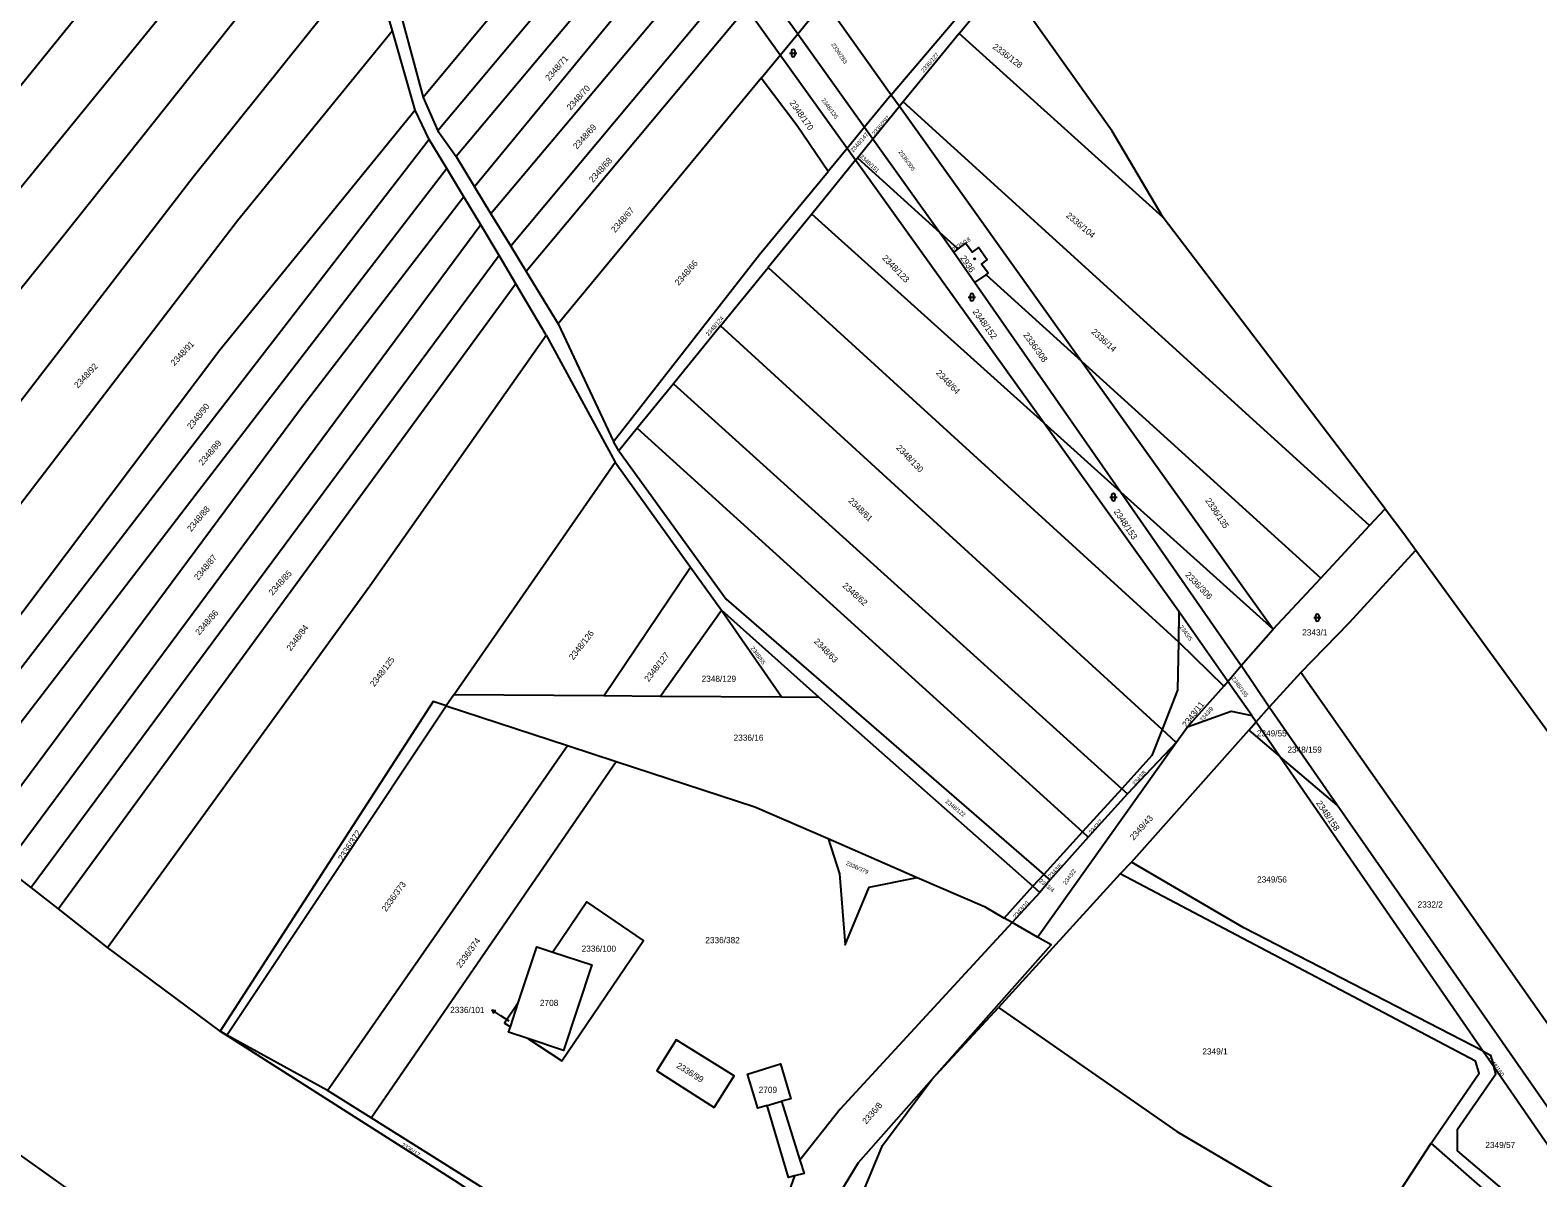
# Model space of a CAD drawing. Extents: x -679220 to -673243, y -1075091 to -1066557.
# Drawn here: x -676825.4 to -676410, y -1069044.7 to -1068728.4 of the extents above; entities that cross this region are included whole.
import ezdxf

# ---------------------------------------------------------------- set-up
doc = ezdxf.new("R2010")
doc.units = 0
for name, color, linetype in [('Hranice parcel', 7, 'Continuous'), ('Parcelní čísla', 7, 'Continuous'), ('Pop  PČ popisy', 7, 'Continuous'), ('Vnitřní kresba', 7, 'Continuous'), ('Značky budov', 7, 'Continuous'), ('Značky kultur', 7, 'Continuous')]:
    doc.layers.add(name, color=color, linetype=linetype)

msp = doc.modelspace()

# ---------------------------------------------------------------- linework, layer by layer
at = {"layer": 'Hranice parcel'}
for p, q in [((-676665, -1068684.31), (-676717.12, -1068746.98)), ((-676659.47, -1068692.18), (-676713.08, -1068756.15)), ((-676654.4, -1068699.41), (-676708.05, -1068763.23)), ((-676644.03, -1068700.01), (-676702.94, -1068771.62)), ((-676725.57, -1068728.66), (-676731.63, -1068707.99)), ((-676638.53, -1068707.69), (-676698.44, -1068779.01)), ((-676588.12, -1068746.22), (-676558.84, -1068711.78)), ((-676569.44, -1068729.36), (-676557.08, -1068714.26)), ((-676632.7, -1068715.83), (-676693, -1068787.95)), ((-676623.06, -1068716.54), (-676613.88, -1068729.41)), ((-676627.98, -1068722.41), (-676688.75, -1068794.94)), ((-676618.75, -1068735.29), (-676627.98, -1068722.41)), ((-676613.88, -1068729.41), (-676606.51, -1068720.48)), ((-676606.51, -1068720.48), (-676588.12, -1068746.22)), ((-676722.86, -1068725.85), (-676717.12, -1068746.98)), ((-676719.33, -1068750.52), (-676725.57, -1068728.66)), ((-676618.75, -1068735.29), (-676613.88, -1068729.41)), ((-676613.88, -1068729.41), (-676595.49, -1068755.16)), ((-676569.44, -1068729.36), (-676584.87, -1068748.22)), ((-676513.16, -1068780.01), (-676569.44, -1068729.36)), ((-676623.98, -1068741.62), (-676618.75, -1068735.29)), ((-676600.31, -1068761.01), (-676618.75, -1068735.29)), ((-676623.98, -1068741.62), (-676679.96, -1068809.37)), ((-676717.12, -1068746.98), (-676713.08, -1068756.15)), ((-676588.12, -1068746.22), (-676595.49, -1068755.16)), ((-676588.12, -1068746.22), (-676585.84, -1068749.41)), ((-676715.44, -1068758.54), (-676719.33, -1068750.52)), ((-676593.17, -1068758.41), (-676585.84, -1068749.41)), ((-676584.87, -1068748.22), (-676585.84, -1068749.41)), ((-676585.84, -1068749.41), (-676535.69, -1068819.62)), ((-676456.34, -1068864.97), (-676584.87, -1068748.22)), ((-676713.08, -1068756.15), (-676708.05, -1068763.23)), ((-676595.49, -1068755.16), (-676600.31, -1068761.01)), ((-676595.49, -1068755.16), (-676593.17, -1068758.41)), ((-676710.6, -1068766.54), (-676715.44, -1068758.54)), ((-676597.43, -1068763.63), (-676593.17, -1068758.41)), ((-676593.17, -1068758.41), (-676574.79, -1068784.16)), ((-676708.05, -1068763.23), (-676702.94, -1068771.62)), ((-676597.96, -1068764.28), (-676610.04, -1068779.1)), ((-676600.31, -1068761.01), (-676605.55, -1068767.36)), ((-676597.96, -1068764.28), (-676600.31, -1068761.01)), ((-676597.96, -1068764.28), (-676597.43, -1068763.63)), ((-676546.12, -1068836.62), (-676597.96, -1068764.28)), ((-676597.43, -1068763.63), (-676574.79, -1068784.16)), ((-676705.87, -1068774.36), (-676710.6, -1068766.54)), ((-676702.94, -1068771.62), (-676698.44, -1068779.01)), ((-676701.2, -1068782.05), (-676705.87, -1068774.36)), ((-676698.44, -1068779.01), (-676693, -1068787.95)), ((-676610.04, -1068779.1), (-676622.05, -1068793.87)), ((-676546.12, -1068836.62), (-676610.04, -1068779.1)), ((-676452.03, -1068860.34), (-676513.16, -1068780.01)), ((-676696.22, -1068790.49), (-676701.2, -1068782.05)), ((-676569.79, -1068788.7), (-676574.79, -1068784.16)), ((-676574.79, -1068784.16), (-676570.93, -1068789.57)), ((-676693, -1068787.95), (-676688.75, -1068794.94)), ((-676569.79, -1068788.7), (-676570.93, -1068789.57)), ((-676570.93, -1068789.57), (-676565.11, -1068797.94)), ((-676691.57, -1068798.35), (-676696.22, -1068790.49)), ((-676688.75, -1068794.94), (-676679.96, -1068809.37)), ((-676635.18, -1068809.94), (-676622.05, -1068793.87)), ((-676622.05, -1068793.87), (-676509, -1068896.94)), ((-676565.11, -1068797.94), (-676561.95, -1068795.81)), ((-676565.11, -1068797.94), (-676524.91, -1068855.71)), ((-676561.95, -1068795.81), (-676535.69, -1068819.62)), ((-676683.21, -1068812.5), (-676691.57, -1068798.35)), ((-676679.96, -1068809.37), (-676664.65, -1068841.8)), ((-676635.18, -1068809.94), (-676648.17, -1068825.87)), ((-676513.48, -1068921.12), (-676635.18, -1068809.94)), ((-676683.21, -1068812.5), (-676664.21, -1068847.45)), ((-676535.69, -1068819.62), (-676482.91, -1068893.51)), ((-676535.69, -1068819.62), (-676469.77, -1068879.4)), ((-676648.17, -1068825.87), (-676658.15, -1068838.11)), ((-676648.17, -1068825.87), (-676524.61, -1068937.46)), ((-676658.15, -1068838.11), (-676663.2, -1068844.31)), ((-676658.15, -1068838.11), (-676535.44, -1068949.37)), ((-676546.12, -1068836.62), (-676524.91, -1068855.71)), ((-676508.85, -1068888.64), (-676546.12, -1068836.62)), ((-676663.2, -1068844.31), (-676664.65, -1068841.8)), ((-676708.65, -1068911.56), (-676664.21, -1068847.45)), ((-676664.21, -1068847.45), (-676643.44, -1068876.43)), ((-676524.91, -1068855.71), (-676491.67, -1068903.48)), ((-676482.91, -1068893.51), (-676524.91, -1068855.71)), ((-676456.34, -1068864.97), (-676452.03, -1068860.34)), ((-676469.77, -1068879.4), (-676456.34, -1068864.97)), ((-676667.31, -1068911.88), (-676643.44, -1068876.43)), ((-676643.44, -1068876.43), (-676634.89, -1068888.21)), ((-676482.91, -1068893.51), (-676469.77, -1068879.4)), ((-676651.79, -1068912), (-676634.89, -1068888.21)), ((-676608.04, -1068912.34), (-676634.89, -1068888.21)), ((-676634.89, -1068888.21), (-676618.28, -1068912.26)), ((-676508.85, -1068888.64), (-676509, -1068896.94)), ((-676495.38, -1068907.87), (-676508.85, -1068888.64)), ((-676509, -1068896.94), (-676496.51, -1068909.2)), ((-676491.67, -1068903.48), (-676482.91, -1068893.51)), ((-676495.38, -1068907.87), (-676491.67, -1068903.48)), ((-676484.03, -1068914.98), (-676491.67, -1068903.48)), ((-676475.23, -1068905.43), (-676484.03, -1068914.98)), ((-676389.34, -1069027.86), (-676475.23, -1068905.43)), ((-676496.51, -1068909.2), (-676506.53, -1068920.38)), ((-676496.51, -1068909.2), (-676495.38, -1068907.87)), ((-676488.8, -1068917.25), (-676495.38, -1068907.87)), ((-676708.65, -1068911.56), (-676710.76, -1068914.6)), ((-676667.31, -1068911.88), (-676708.65, -1068911.56)), ((-676651.79, -1068912), (-676667.31, -1068911.88)), ((-676618.28, -1068912.26), (-676651.79, -1068912)), ((-676608.04, -1068912.34), (-676618.28, -1068912.26)), ((-676549.08, -1068964.31), (-676608.04, -1068912.34)), ((-676771.19, -1069005.33), (-676710.76, -1068914.6)), ((-676710.76, -1068914.6), (-676677.31, -1068925.55)), ((-676488.8, -1068917.25), (-676487.56, -1068919.05)), ((-676487.56, -1068919.05), (-676484.03, -1068914.98)), ((-676465.26, -1068941.96), (-676484.03, -1068914.98)), ((-676521.97, -1068957.71), (-676489.57, -1068921.31)), ((-676509.58, -1068924.68), (-676513.48, -1068921.12)), ((-676509.58, -1068924.68), (-676506.53, -1068920.38)), ((-676489.57, -1068921.31), (-676487.56, -1068919.05)), ((-676489.57, -1068921.31), (-676480.96, -1068928.63)), ((-676487.56, -1068919.05), (-676480.96, -1068928.63)), ((-676743.51, -1069020.64), (-676677.31, -1068925.55)), ((-676677.31, -1068925.55), (-676663.91, -1068929.94)), ((-676547.8, -1068978.36), (-676509.58, -1068924.68)), ((-676509.58, -1068924.68), (-676523.02, -1068938.9)), ((-676731.44, -1069028.17), (-676663.91, -1068929.94)), ((-676465.26, -1068941.96), (-676480.96, -1068928.63)), ((-676480.96, -1068928.63), (-676425.02, -1069009.82)), ((-676524.61, -1068937.46), (-676535.44, -1068949.37)), ((-676523.02, -1068938.9), (-676533.89, -1068950.78)), ((-676523.02, -1068938.9), (-676524.61, -1068937.46)), ((-676400.07, -1069035.66), (-676465.26, -1068941.96)), ((-676605.53, -1068951.21), (-676580.97, -1068961.88)), ((-676535.44, -1068949.37), (-676546.1, -1068961.1)), ((-676533.89, -1068950.78), (-676544.37, -1068962.6)), ((-676533.89, -1068950.78), (-676535.44, -1068949.37)), ((-676825.13, -1068964.66), (-676832.44, -1068959.05)), ((-676525.03, -1068960.88), (-676521.97, -1068957.71)), ((-676525.03, -1068960.88), (-676558.56, -1068997.75)), ((-676546.1, -1068961.1), (-676549.08, -1068964.31)), ((-676544.37, -1068962.6), (-676547.19, -1068966.02)), ((-676544.37, -1068962.6), (-676546.1, -1068961.1)), ((-676817.61, -1068970.56), (-676825.13, -1068964.66)), ((-676557.02, -1068973.1), (-676549.08, -1068964.31)), ((-676547.19, -1068966.02), (-676554.85, -1068974.34)), ((-676549.08, -1068964.31), (-676547.19, -1068966.02)), ((-676804.09, -1068981.21), (-676817.61, -1068970.56)), ((-676554.85, -1068974.34), (-676557.02, -1068973.1)), ((-676547.8, -1068978.36), (-676554.85, -1068974.34)), ((-676773.09, -1069004.27), (-676804.09, -1068981.21)), ((-676693.1, -1069003.11), (-676690.9, -1068996.45)), ((-676576.95, -1069017.55), (-676558.56, -1068997.75)), ((-676771.19, -1069005.33), (-676773.09, -1069004.27)), ((-676743.51, -1069020.64), (-676771.19, -1069005.33)), ((-676425.02, -1069009.82), (-676422.12, -1069014.04)), ((-676422.12, -1069014.04), (-676367.95, -1069092.65)), ((-676731.44, -1069028.17), (-676743.51, -1069020.64)), ((-676457.67, -1069063.22), (-676439.35, -1069035.15)), ((-676389, -1069079.11), (-676439.35, -1069035.15)), ((-676614.76, -1069044.16), (-676618.18, -1069053.67))]:
    msp.add_line(p, q, dxfattribs=at)
for points in [[(-676751.12, -1068648.71), (-676847.16, -1068767.3), (-676943.11, -1068885.73)], [(-676744.68, -1068669.54), (-676865.25, -1068817.46), (-676927.04, -1068895.28)], [(-676738.91, -1068687.81), (-676816.2, -1068785.09), (-676912.17, -1068904.11)], [(-676731.63, -1068707.99), (-676780.52, -1068768.9), (-676893.54, -1068915.7)], [(-676513.16, -1068780.01), (-676527.21, -1068756.27), (-676557.08, -1068714.26)], [(-676725.57, -1068728.66), (-676768.31, -1068780.97), (-676879.2, -1068925.76)], [(-676605.55, -1068767.36), (-676614.08, -1068754.78), (-676623.98, -1068741.62)], [(-676719.33, -1068750.52), (-676773.14, -1068816.61), (-676863.67, -1068936.65)], [(-676715.44, -1068758.54), (-676786.18, -1068850.09), (-676856.74, -1068941.51)], [(-676710.6, -1068766.54), (-676779.94, -1068856.65), (-676849.25, -1068946.76)], [(-676664.65, -1068841.8), (-676624.4, -1068790.23), (-676605.55, -1068767.36)], [(-676705.87, -1068774.36), (-676750.89, -1068832.83), (-676840.21, -1068953.1)], [(-676701.2, -1068782.05), (-676766.84, -1068870.6), (-676832.44, -1068959.05)], [(-676561.95, -1068795.81), (-676561.38, -1068795.43), (-676563.3, -1068792.94), (-676561.66, -1068791.71), (-676564.12, -1068788.32), (-676565.87, -1068789.6), (-676567.69, -1068787.1), (-676569.79, -1068788.7)], [(-676696.22, -1068790.49), (-676760.62, -1068877.59), (-676825.13, -1068964.66)], [(-676691.57, -1068798.35), (-676754.6, -1068884.49), (-676817.61, -1068970.56)], [(-676804.09, -1068981.21), (-676731.8, -1068881.55), (-676683.21, -1068812.5)], [(-676663.2, -1068844.31), (-676633.65, -1068885.22), (-676546.1, -1068961.1)], [(-676452.03, -1068860.34), (-676446.59, -1068867.49), (-676443.54, -1068871.68)], [(-676475.23, -1068905.43), (-676461.92, -1068891.75), (-676443.54, -1068871.68)], [(-676443.54, -1068871.68), (-676394.15, -1068939.63), (-676339.13, -1069022.45), (-676275.73, -1069109.48), (-676270.06, -1069134.21), (-676250.74, -1069154.17), (-676221.81, -1069181.18), (-676190.36, -1069228.13)], [(-676509, -1068896.94), (-676509.23, -1068910.26), (-676513.48, -1068921.12)], [(-676710.76, -1068914.6), (-676714.33, -1068913.43), (-676773.09, -1069004.27)], [(-676506.53, -1068920.38), (-676494.49, -1068916.12), (-676488.8, -1068917.25)], [(-676513.48, -1068921.12), (-676516.29, -1068928.31), (-676524.61, -1068937.46)], [(-676663.91, -1068929.94), (-676625.72, -1068942.44), (-676605.53, -1068951.21)], [(-676605.53, -1068951.21), (-676602.37, -1068960.89), (-676600.79, -1068980.51), (-676594.23, -1068964.62), (-676580.97, -1068961.88)], [(-676425.02, -1069009.82), (-676490.94, -1068975.77), (-676521.97, -1068957.71)], [(-676580.97, -1068961.88), (-676562.48, -1068969.91), (-676557.02, -1068973.1)], [(-676439.35, -1069035.15), (-676426.15, -1069015.87), (-676427.09, -1069012.53), (-676525.03, -1068960.88)], [(-676688.26, -1069006.33), (-676678.92, -1069012.45), (-676656.41, -1068979.27), (-676672.03, -1068968.66), (-676681.4, -1068982.46)], [(-676554.85, -1068974.34), (-676602.21, -1069025.75), (-676613.29, -1069039.85)], [(-676576.95, -1069017.55), (-676544.1, -1068980.47), (-676547.8, -1068978.36)], [(-676690.9, -1068996.45), (-676685.8, -1068981.01), (-676681.4, -1068982.46)], [(-676681.4, -1068982.46), (-676670.68, -1068986), (-676678.46, -1069009.56), (-676688.26, -1069006.33)], [(-676690.9, -1068996.45), (-676694.7, -1069002.05), (-676693.1, -1069003.11)], [(-676558.56, -1068997.75), (-676509.48, -1069031.93), (-676472.5, -1069053.72)], [(-676773.09, -1069004.27), (-676708.6, -1069045.33), (-676650.64, -1069083.48)], [(-676688.26, -1069006.33), (-676693.58, -1069004.57), (-676693.1, -1069003.11)], [(-676636.91, -1069025.27), (-676631.46, -1069016.6), (-676647.37, -1069006.69), (-676652.73, -1069015.18), (-676636.91, -1069025.27)], [(-676425.02, -1069009.82), (-676423, -1069010.86), (-676422.12, -1069014.04)], [(-676624.86, -1069169.65), (-676658.02, -1069151.24), (-676706.4, -1069122.24), (-676757.04, -1069089.05), (-676863.38, -1069013.32)], [(-676614.76, -1069044.16), (-676616.43, -1069044.61), (-676622.29, -1069024.71), (-676624.87, -1069025.49), (-676627.73, -1069016.07), (-676618.62, -1069013.31), (-676615.79, -1069022.93), (-676618.35, -1069023.51), (-676613.29, -1069039.85)], [(-676609.2, -1069121.54), (-676609.47, -1069076.13), (-676607.08, -1069061.85), (-676602.29, -1069048.89), (-676597.12, -1069040.45), (-676576.95, -1069017.55)], [(-676606.09, -1069123.23), (-676603.42, -1069066.72), (-676590.55, -1069035.79), (-676576.95, -1069017.55)], [(-676367.95, -1069092.65), (-676400.25, -1069064.35), (-676432.1, -1069037.24), (-676432.1, -1069031.28), (-676421.56, -1069016.03), (-676422.12, -1069014.04)], [(-676650.64, -1069083.48), (-676688.75, -1069054.95), (-676731.44, -1069028.17)], [(-676613.29, -1069039.85), (-676612.17, -1069043.45), (-676614.76, -1069044.16)]]:
    msp.add_lwpolyline(points, dxfattribs=at)
at = {"layer": 'Pop  PČ popisy'}
for p, q in [((-676695.68, -1069000.04), (-676698.2, -1068998.41)), ((-676698.2, -1068998.41), (-676697.08, -1068998.53)), ((-676698.2, -1068998.41), (-676697.63, -1068999.37)), ((-676693.46, -1069001.47), (-676695.68, -1069000.04))]:
    msp.add_line(p, q, dxfattribs=at)
at = {"layer": 'Vnitřní kresba'}
msp.add_line((-676622.29, -1069024.71), (-676618.35, -1069023.51), dxfattribs=at)
at = {"layer": 'Značky budov'}
msp.add_circle((-676565.13, -1068791.45), 0.175, dxfattribs=at)
at = {"layer": 'Značky kultur'}
for p, q in [((-676616.13, -1068734.75), (-676614.13, -1068734.75)), ((-676615.63, -1068734.25), (-676615.63, -1068735.25)), ((-676614.63, -1068735.25), (-676614.63, -1068734.25)), ((-676566.9, -1068802.03), (-676564.9, -1068802.03)), ((-676566.4, -1068801.53), (-676566.4, -1068802.53)), ((-676565.4, -1068802.53), (-676565.4, -1068801.53)), ((-676527.9, -1068857.11), (-676525.9, -1068857.11)), ((-676527.4, -1068856.61), (-676527.4, -1068857.61)), ((-676526.4, -1068857.61), (-676526.4, -1068856.61)), ((-676471.72, -1068890.32), (-676469.72, -1068890.32)), ((-676471.22, -1068889.82), (-676471.22, -1068890.82)), ((-676470.22, -1068890.82), (-676470.22, -1068889.82))]:
    msp.add_line(p, q, dxfattribs=at)
for centre, start, end in [((-676615.13, -1068734.25), 0, 180), ((-676615.13, -1068735.25), 180, 359.9879), ((-676565.9, -1068801.53), 0, 180), ((-676565.9, -1068802.53), 180, 359.9879), ((-676526.9, -1068856.61), 0, 180), ((-676526.9, -1068857.61), 180, 359.9879), ((-676470.72, -1068889.82), 0, 180), ((-676470.72, -1068890.82), 180, 359.9879)]:
    msp.add_arc(centre, 0.5, start, end, dxfattribs=at)

# ---------------------------------------------------------------- texts
at = {"layer": 'Parcelní čísla'}
for s, height, rotation, p in [('2348/71', 1.7, 49, (-676682.38, -1068742.53)), ('2336/283', 1.14, 304, (-676604.75, -1068732.38)), ('2336/127', 1.14, 49, (-676579.21, -1068740.2)), ('2336/128', 1.7, 323, (-676560.36, -1068733.32)), ('2348/70', 1.7, 48, (-676676.48, -1068750.64)), ('2348/170', 1.7, 305, (-676616.25, -1068748.47)), ('2348/135', 1.14, 306, (-676607.43, -1068747.69)), ('2336/297', 1.14, 49, (-676592.72, -1068757.57)), ('2348/69', 1.7, 48, (-676674.73, -1068761.37)), ('2348/147', 1.14, 49, (-676598.63, -1068762.21)), ('2348/68', 1.7, 48, (-676670.35, -1068770.56)), ('2348/151', 1.14, 318, (-676596.91, -1068763.42)), ('2336/305', 1.14, 306, (-676586.21, -1068762.05)), ('2348/67', 1.7, 49, (-676664.22, -1068784.35)), ('2336/104', 1.7, 320, (-676540.11, -1068779.77)), ('2336/18', 1.14, 33, (-676570.93, -1068789.46)), ('2348/66', 1.7, 49, (-676646.69, -1068798.93)), ('2348/123', 1.7, 314, (-676590.76, -1068791.36)), ('2936', 1.7, 304, (-676569.19, -1068791.21)), ('2348/152', 1.7, 306, (-676565.8, -1068806.05)), ('2348/124', 1.14, 49, (-676638.49, -1068812.82)), ('2348/91', 1.7, 47, (-676785.67, -1068821.06)), ('2336/308', 1.7, 306, (-676551.85, -1068812.47)), ('2336/14', 1.7, 318, (-676533.14, -1068811.77)), ('2348/92', 1.7, 47, (-676812.24, -1068827.2)), ('2348/64', 1.7, 314, (-676575.94, -1068823.01)), ('2348/90', 1.7, 51, (-676781.03, -1068838.54)), ('2348/89', 1.7, 49, (-676777.93, -1068848.52)), ('2348/130', 1.7, 314, (-676586.88, -1068843.64)), ('2348/88', 1.7, 50, (-676781.04, -1068866.77)), ('2348/61', 1.7, 316, (-676600.13, -1068858.28)), ('2336/135', 1.7, 304, (-676501.68, -1068858.07)), ('2348/153', 1.7, 304, (-676526.89, -1068861.12)), ('2348/87', 1.7, 50, (-676779.11, -1068880.14)), ('2348/85', 1.7, 48, (-676758.64, -1068884.34)), ('2348/62', 1.7, 318, (-676601.73, -1068881.71)), ('2336/306', 1.7, 314, (-676507.25, -1068878.66)), ('2348/86', 1.7, 49, (-676778.82, -1068895.3)), ('2348/84', 1.7, 53, (-676753.58, -1068899.66)), ('2343/5', 1.14, 306, (-676508.78, -1068892.92)), ('2348/126', 1.7, 52, (-676675.77, -1068902.13)), ('2348/63', 1.7, 314, (-676609.57, -1068897.01)), ('2348/125', 1.7, 53, (-676730.57, -1068909.49)), ('2348/127', 1.7, 52, (-676654.99, -1068908.14)), ('2348/65', 1.14, 306, (-676626.94, -1068898.78)), ('2348/155', 1.14, 306, (-676494.44, -1068907.06)), ('2343/11', 1.7, 52, (-676506.79, -1068920.73)), ('2343/9', 1.14, 49, (-676502.44, -1068919.09)), ('2343/8', 1.14, 49, (-676520.92, -1068936.71)), ('2348/122', 1.14, 321, (-676573.32, -1068941.18)), ('2348/158', 1.7, 304, (-676471.13, -1068941.43)), ('2343/7', 1.14, 48, (-676532.96, -1068950.11)), ('2349/43', 1.7, 48, (-676521.36, -1068951.81)), ('2336/372', 1.7, 57, (-676739.28, -1068957.51)), ('2336/379', 1.14, 336, (-676600.72, -1068958.39)), ('2343/6', 1.14, 47, (-676544.19, -1068962.22)), ('2343/2', 1.14, 54, (-676539.97, -1068964.03)), ('2336/373', 1.7, 54, (-676727.32, -1068971.49)), ('2343/4', 1.14, 321, (-676547.51, -1068963.05)), ('2343/10', 1.14, 49, (-676553.81, -1068973.28)), ('2336/374', 1.7, 54, (-676706.8, -1068987.01)), ('2336/99', 1.7, 328, (-676647.49, -1069014.19)), ('2348/160', 1.14, 307, (-676423.97, -1069011.64)), ('2336/8', 1.7, 49, (-676595.01, -1069030.03)), ('2336/17', 1.14, 327, (-676723.24, -1069035.85))]:
    msp.add_text(s, height=height, rotation=rotation, dxfattribs=at).set_placement(p)
for s, p in [('2343/1', (-676474.89, -1068895.23)), ('2348/129', (-676640.38, -1068908)), ('2336/16', (-676631.57, -1068924.24)), ('2349/55', (-676487.38, -1068923.05)), ('2348/159', (-676478.96, -1068927.54)), ('2349/56', (-676487.32, -1068963.3)), ('2332/2', (-676443.08, -1068970.2)), ('2336/100', (-676673.45, -1068982.38)), ('2336/382', (-676639.36, -1068980.02)), ('2708', (-676684.94, -1068997.33)), ('2336/101', (-676709.69, -1068999.26)), ('2349/1', (-676502.39, -1069010.69)), ('2709', (-676624.66, -1069021.28)), ('2349/57', (-676424.41, -1069036.48))]:
    msp.add_text(s, height=1.7, dxfattribs=at).set_placement(p)

doc.saveas('drawing.dxf')
